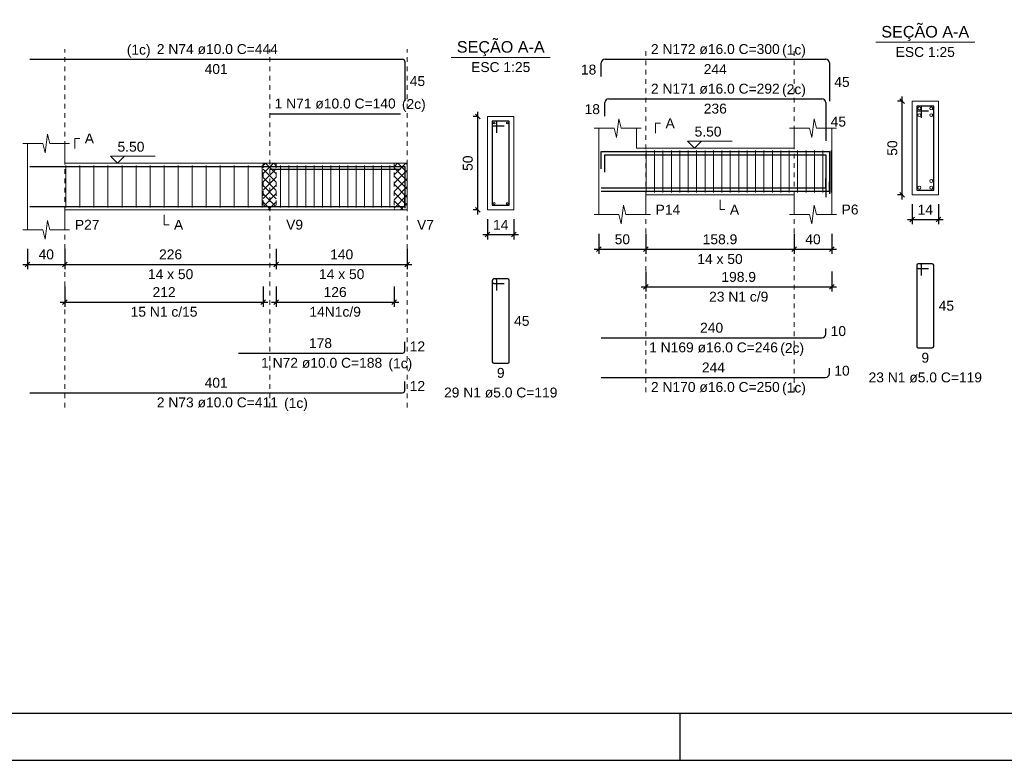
# Model space of a CAD drawing. Header units: millimetres. Extents: x 10 to 1250, y -62 to 528.
# Tile 323 of 656: x 543 to 564, y 133 to 149. Entities that reach past the tile are written whole.
import ezdxf

# ---------------------------------------------------------------- set-up
doc = ezdxf.new("R2010")
doc.units = ezdxf.units.MM
doc.header["$LTSCALE"] = 0.05
doc.linetypes.add('DOT', pattern=[6.35, 0, -6.35])
for name, color, linetype, lineweight in [('Descrição da armadura', 7, 'Continuous', 5), ('DT-Arm complementar', 5, 'Continuous', 5), ('DT-Barras na forma', 2, 'Continuous', 30), ('DT-Barras no corte', 5, 'Continuous', 5), ('DT-Barras rebatidas', 2, 'Continuous', 30), ('DT-Cotas', 9, 'Continuous', 5), ('DT-Forma', 5, 'Continuous', 5), ('DT-Hachura intersecção vigas', 9, 'Continuous', 5), ('DT-Pontilhado', 9, 'DOT', 5), ('DT-Textos', 7, 'Continuous', 5), ('Textos armaduras', 7, 'Continuous', 5)]:
    doc.layers.add(name, color=color, linetype=linetype, lineweight=lineweight)
doc.layers.add('FOLHA_PADRÃO', color=7, linetype='Continuous')
doc.styles.add('Arial', font='arial.ttf')
doc.styles.get("Standard").update_dxf_attribs({"font": 'arial.ttf'})
doc.dimstyles.new('UM_25.000000', dxfattribs={"dimtxt": 0.18, "dimasz": 0.1, "dimexe": 0.1, "dimexo": 0.2, "dimgap": 0, "dimtad": 1, "dimtih": 1, "dimtoh": 1, "dimdec": 1, "dimlfac": 25, "dimzin": 0, "dimdsep": 46, "dimtxsty": 'Standard', "dimcen": 0.09, "dimdle": 0.1, "dimadec": 1, "dimazin": 2, "dimtfac": 1, "dimtdec": 4, "dimtofl": 0, "dimtmove": 0, "dimatfit": 3, "dimfxl": 1, "dimtolj": 1, "dimarcsym": 0})
doc.dimstyles.new('UM_50.000000', dxfattribs={"dimtxt": 0.18, "dimasz": 0.1, "dimexe": 0.1, "dimexo": 0.2, "dimgap": 0.1, "dimtad": 1, "dimdec": 1, "dimlfac": 50, "dimzin": 0, "dimdsep": 46, "dimtxsty": 'Standard', "dimblk": 'OBLIQUE', "dimcen": 0.09, "dimdle": 0.1, "dimadec": 1, "dimazin": 2, "dimtfac": 1, "dimtdec": 1, "dimtofl": 0, "dimtmove": 0, "dimatfit": 3, "dimldrblk": 'OBLIQUE', "dimfxl": 1, "dimtolj": 1, "dimarcsym": 1})
pattern_1 = [(45, (477.39807, 132.9991), (-0.08838835, 0.08838835), []), (135, (477.39807, 132.9991), (-0.08838835, -0.08838835), [])]

# ---------------------------------------------------------------- blocks, each defined once
blk = doc.blocks.new('_Oblique')
at = {"color": 0, "linetype": 'ByBlock', "lineweight": -2}
blk.add_line((-0.5, -0.5), (0.5, 0.5), dxfattribs=at)
blk = doc.blocks.new('*D1968')
at = {"layer": 'Defpoints', "color": 0, "transparency": 16777216}
for p in [(542.755, 143.825), (543.555, 143.825), (543.555, 143.295)]:
    blk.add_point(p, dxfattribs=at)
at = {"layer": 'DT-Cotas', "color": 0, "lineweight": -2, "transparency": 16777216}
for p, q in [((542.755, 143.625), (542.755, 143.195)), ((543.555, 143.625), (543.555, 143.195)), ((542.655, 143.295), (543.655, 143.295))]:
    blk.add_line(p, q, dxfattribs=at)
at = {"layer": 'DT-Cotas', "color": 0, "lineweight": -2, "transparency": 16777216, "xscale": 0.1, "yscale": 0.1, "zscale": 0.1, "rotation": 180}
blk.add_blockref('_Oblique', (542.755, 143.295), dxfattribs=at)
at = {"layer": 'DT-Cotas', "color": 0, "lineweight": -2, "transparency": 16777216, "xscale": 0.1, "yscale": 0.1, "zscale": 0.1}
blk.add_blockref('_Oblique', (543.555, 143.295), dxfattribs=at)
at = {"layer": 'DT-Cotas', "transparency": 16777216, "insert": (543.155, 143.507), "char_height": 0.2118, "attachment_point": 5, "rotation": 0.0057, "style": 'Arial'}
blk.add_mtext('\\A1;40', dxfattribs=at)
blk = doc.blocks.new('*D1969')
at = {"layer": 'Defpoints', "color": 0, "transparency": 16777216}
for p in [(543.555, 143.825), (548.075, 143.825), (548.075, 143.295)]:
    blk.add_point(p, dxfattribs=at)
at = {"layer": 'DT-Cotas', "color": 0, "lineweight": -2, "transparency": 16777216}
for p, q in [((543.555, 143.625), (543.555, 143.195)), ((548.075, 143.625), (548.075, 143.195)), ((543.455, 143.295), (548.175, 143.295))]:
    blk.add_line(p, q, dxfattribs=at)
at = {"layer": 'DT-Cotas', "color": 0, "lineweight": -2, "transparency": 16777216, "xscale": 0.1, "yscale": 0.1, "zscale": 0.1, "rotation": 180}
blk.add_blockref('_Oblique', (543.555, 143.295), dxfattribs=at)
at = {"layer": 'DT-Cotas', "color": 0, "lineweight": -2, "transparency": 16777216, "xscale": 0.1, "yscale": 0.1, "zscale": 0.1}
blk.add_blockref('_Oblique', (548.075, 143.295), dxfattribs=at)
at = {"layer": 'DT-Cotas', "transparency": 16777216, "insert": (545.815, 143.507), "char_height": 0.2118, "attachment_point": 5, "rotation": 0.0057, "style": 'Arial'}
blk.add_mtext('\\A1;226', dxfattribs=at)
blk = doc.blocks.new('*D1970')
at = {"layer": 'Defpoints', "color": 0, "transparency": 16777216}
for p in [(548.075, 143.825), (550.875, 143.825), (550.875, 143.295)]:
    blk.add_point(p, dxfattribs=at)
at = {"layer": 'DT-Cotas', "color": 0, "lineweight": -2, "transparency": 16777216}
for p, q in [((548.075, 143.625), (548.075, 143.195)), ((550.875, 143.625), (550.875, 143.195)), ((547.975, 143.295), (550.975, 143.295))]:
    blk.add_line(p, q, dxfattribs=at)
at = {"layer": 'DT-Cotas', "color": 0, "lineweight": -2, "transparency": 16777216, "xscale": 0.1, "yscale": 0.1, "zscale": 0.1, "rotation": 180}
blk.add_blockref('_Oblique', (548.075, 143.295), dxfattribs=at)
at = {"layer": 'DT-Cotas', "color": 0, "lineweight": -2, "transparency": 16777216, "xscale": 0.1, "yscale": 0.1, "zscale": 0.1}
blk.add_blockref('_Oblique', (550.875, 143.295), dxfattribs=at)
at = {"layer": 'DT-Cotas', "transparency": 16777216, "insert": (549.475, 143.507), "char_height": 0.2118, "attachment_point": 5, "rotation": 0.0057, "style": 'Arial'}
blk.add_mtext('\\A1;140', dxfattribs=at)
blk = doc.blocks.new('*D1971')
at = {"layer": 'Defpoints', "color": 0, "transparency": 16777216}
for p in [(543.555, 143.02), (547.795, 143.02), (547.795, 142.49)]:
    blk.add_point(p, dxfattribs=at)
at = {"layer": 'DT-Cotas', "color": 0, "lineweight": -2, "transparency": 16777216}
for p, q in [((543.555, 142.82), (543.555, 142.39)), ((547.795, 142.82), (547.795, 142.39)), ((543.455, 142.49), (547.895, 142.49))]:
    blk.add_line(p, q, dxfattribs=at)
at = {"layer": 'DT-Cotas', "color": 0, "lineweight": -2, "transparency": 16777216, "xscale": 0.1, "yscale": 0.1, "zscale": 0.1, "rotation": 180}
blk.add_blockref('_Oblique', (543.555, 142.49), dxfattribs=at)
at = {"layer": 'DT-Cotas', "color": 0, "lineweight": -2, "transparency": 16777216, "xscale": 0.1, "yscale": 0.1, "zscale": 0.1}
blk.add_blockref('_Oblique', (547.795, 142.49), dxfattribs=at)
at = {"layer": 'DT-Cotas', "transparency": 16777216, "insert": (545.675, 142.702), "char_height": 0.2118, "attachment_point": 5, "rotation": 0.0057, "style": 'Arial'}
blk.add_mtext('\\A1;212', dxfattribs=at)
blk = doc.blocks.new('*D1972')
at = {"layer": 'Defpoints', "color": 0, "transparency": 16777216}
for p in [(548.075, 143.02), (550.595, 143.02), (550.595, 142.49)]:
    blk.add_point(p, dxfattribs=at)
at = {"layer": 'DT-Cotas', "color": 0, "lineweight": -2, "transparency": 16777216}
for p, q in [((548.075, 142.82), (548.075, 142.39)), ((550.595, 142.82), (550.595, 142.39)), ((547.975, 142.49), (550.695, 142.49))]:
    blk.add_line(p, q, dxfattribs=at)
at = {"layer": 'DT-Cotas', "color": 0, "lineweight": -2, "transparency": 16777216, "xscale": 0.1, "yscale": 0.1, "zscale": 0.1, "rotation": 180}
blk.add_blockref('_Oblique', (548.075, 142.49), dxfattribs=at)
at = {"layer": 'DT-Cotas', "color": 0, "lineweight": -2, "transparency": 16777216, "xscale": 0.1, "yscale": 0.1, "zscale": 0.1}
blk.add_blockref('_Oblique', (550.595, 142.49), dxfattribs=at)
at = {"layer": 'DT-Cotas', "transparency": 16777216, "insert": (549.335, 142.702), "char_height": 0.2118, "attachment_point": 5, "rotation": 0.0057, "style": 'Arial'}
blk.add_mtext('\\A1;126', dxfattribs=at)
blk = doc.blocks.new('*D1954')
at = {"layer": 'Defpoints', "color": 0, "transparency": 16777216}
for p in [(552.386, 146.46), (552.598, 146.46), (552.598, 144.46)]:
    blk.add_point(p, dxfattribs=at)
at = {"layer": 'DT-Cotas', "color": 0, "lineweight": -2, "transparency": 16777216}
for p, q in [((552.398, 146.46), (552.286, 146.46)), ((552.386, 144.36), (552.386, 146.56)), ((552.398, 144.46), (552.286, 144.46))]:
    blk.add_line(p, q, dxfattribs=at)
at = {"layer": 'DT-Cotas', "color": 0, "lineweight": -2, "transparency": 16777216, "xscale": 0.1, "yscale": 0.1, "zscale": 0.1}
for p, rotation in [((552.386, 146.46), 90), ((552.386, 144.46), 270)]:
    blk.add_blockref('_Oblique', p, dxfattribs=dict(at, rotation=rotation))
at = {"layer": 'DT-Cotas', "transparency": 16777216, "insert": (552.174, 145.46), "char_height": 0.2118, "attachment_point": 5, "rotation": 90, "style": 'Arial'}
blk.add_mtext('\\A1;50', dxfattribs=at)
blk = doc.blocks.new('*D1955')
at = {"layer": 'Defpoints', "color": 0, "transparency": 16777216}
for p in [(552.598, 144.46), (553.158, 144.46), (553.158, 143.931)]:
    blk.add_point(p, dxfattribs=at)
at = {"layer": 'DT-Cotas', "color": 0, "lineweight": -2, "transparency": 16777216}
for p, q in [((552.598, 144.26), (552.598, 143.831)), ((553.158, 144.26), (553.158, 143.831)), ((552.498, 143.931), (553.258, 143.931))]:
    blk.add_line(p, q, dxfattribs=at)
at = {"layer": 'DT-Cotas', "color": 0, "lineweight": -2, "transparency": 16777216, "xscale": 0.1, "yscale": 0.1, "zscale": 0.1, "rotation": 180}
blk.add_blockref('_Oblique', (552.598, 143.931), dxfattribs=at)
at = {"layer": 'DT-Cotas', "color": 0, "lineweight": -2, "transparency": 16777216, "xscale": 0.1, "yscale": 0.1, "zscale": 0.1}
blk.add_blockref('_Oblique', (553.158, 143.931), dxfattribs=at)
at = {"layer": 'DT-Cotas', "transparency": 16777216, "insert": (552.878, 144.142), "char_height": 0.2118, "attachment_point": 5, "rotation": 0.0057, "style": 'Arial'}
blk.add_mtext('\\A1;14', dxfattribs=at)
blk = doc.blocks.new('*D1956')
at = {"layer": 'Defpoints', "color": 0, "transparency": 16777216}
for p in [(554.98, 144.148), (555.98, 144.148), (555.98, 143.619)]:
    blk.add_point(p, dxfattribs=at)
at = {"layer": 'DT-Cotas', "color": 0, "lineweight": -2, "transparency": 16777216}
for p, q in [((554.98, 143.948), (554.98, 143.519)), ((555.98, 143.948), (555.98, 143.519)), ((554.88, 143.619), (556.08, 143.619))]:
    blk.add_line(p, q, dxfattribs=at)
at = {"layer": 'DT-Cotas', "color": 0, "lineweight": -2, "transparency": 16777216, "xscale": 0.1, "yscale": 0.1, "zscale": 0.1, "rotation": 180}
blk.add_blockref('_Oblique', (554.98, 143.619), dxfattribs=at)
at = {"layer": 'DT-Cotas', "color": 0, "lineweight": -2, "transparency": 16777216, "xscale": 0.1, "yscale": 0.1, "zscale": 0.1}
blk.add_blockref('_Oblique', (555.98, 143.619), dxfattribs=at)
at = {"layer": 'DT-Cotas', "transparency": 16777216, "insert": (555.48, 143.831), "char_height": 0.2118, "attachment_point": 5, "rotation": 0.0057, "style": 'Arial'}
blk.add_mtext('\\A1;50', dxfattribs=at)
blk = doc.blocks.new('*D1957')
at = {"layer": 'Defpoints', "color": 0, "transparency": 16777216}
for p in [(555.98, 144.148), (559.158, 144.148), (559.158, 143.619)]:
    blk.add_point(p, dxfattribs=at)
at = {"layer": 'DT-Cotas', "color": 0, "lineweight": -2, "transparency": 16777216}
for p, q in [((555.98, 143.948), (555.98, 143.519)), ((559.158, 143.948), (559.158, 143.519)), ((555.88, 143.619), (559.258, 143.619))]:
    blk.add_line(p, q, dxfattribs=at)
at = {"layer": 'DT-Cotas', "color": 0, "lineweight": -2, "transparency": 16777216, "xscale": 0.1, "yscale": 0.1, "zscale": 0.1, "rotation": 180}
blk.add_blockref('_Oblique', (555.98, 143.619), dxfattribs=at)
at = {"layer": 'DT-Cotas', "color": 0, "lineweight": -2, "transparency": 16777216, "xscale": 0.1, "yscale": 0.1, "zscale": 0.1}
blk.add_blockref('_Oblique', (559.158, 143.619), dxfattribs=at)
at = {"layer": 'DT-Cotas', "transparency": 16777216, "insert": (557.569, 143.831), "char_height": 0.2118, "attachment_point": 5, "rotation": 0.0057, "style": 'Arial'}
blk.add_mtext('\\A1;158.9', dxfattribs=at)
blk = doc.blocks.new('*D1958')
at = {"layer": 'Defpoints', "color": 0, "transparency": 16777216}
for p in [(559.158, 144.148), (559.958, 144.148), (559.958, 143.619)]:
    blk.add_point(p, dxfattribs=at)
at = {"layer": 'DT-Cotas', "color": 0, "lineweight": -2, "transparency": 16777216}
for p, q in [((559.158, 143.948), (559.158, 143.519)), ((559.958, 143.948), (559.958, 143.519)), ((559.058, 143.619), (560.058, 143.619))]:
    blk.add_line(p, q, dxfattribs=at)
at = {"layer": 'DT-Cotas', "color": 0, "lineweight": -2, "transparency": 16777216, "xscale": 0.1, "yscale": 0.1, "zscale": 0.1, "rotation": 180}
blk.add_blockref('_Oblique', (559.158, 143.619), dxfattribs=at)
at = {"layer": 'DT-Cotas', "color": 0, "lineweight": -2, "transparency": 16777216, "xscale": 0.1, "yscale": 0.1, "zscale": 0.1}
blk.add_blockref('_Oblique', (559.958, 143.619), dxfattribs=at)
at = {"layer": 'DT-Cotas', "transparency": 16777216, "insert": (559.558, 143.831), "char_height": 0.2118, "attachment_point": 5, "rotation": 0.0057, "style": 'Arial'}
blk.add_mtext('\\A1;40', dxfattribs=at)
blk = doc.blocks.new('*D1959')
at = {"layer": 'Defpoints', "color": 0, "transparency": 16777216}
for p in [(555.98, 143.343), (559.958, 143.343), (559.958, 142.814)]:
    blk.add_point(p, dxfattribs=at)
at = {"layer": 'DT-Cotas', "color": 0, "lineweight": -2, "transparency": 16777216}
for p, q in [((555.98, 143.143), (555.98, 142.714)), ((559.958, 143.143), (559.958, 142.714)), ((555.88, 142.814), (560.058, 142.814))]:
    blk.add_line(p, q, dxfattribs=at)
at = {"layer": 'DT-Cotas', "color": 0, "lineweight": -2, "transparency": 16777216, "xscale": 0.1, "yscale": 0.1, "zscale": 0.1, "rotation": 180}
blk.add_blockref('_Oblique', (555.98, 142.814), dxfattribs=at)
at = {"layer": 'DT-Cotas', "color": 0, "lineweight": -2, "transparency": 16777216, "xscale": 0.1, "yscale": 0.1, "zscale": 0.1}
blk.add_blockref('_Oblique', (559.958, 142.814), dxfattribs=at)
at = {"layer": 'DT-Cotas', "transparency": 16777216, "insert": (557.969, 143.026), "char_height": 0.2118, "attachment_point": 5, "rotation": 0.0057, "style": 'Arial'}
blk.add_mtext('\\A1;198.9', dxfattribs=at)
blk = doc.blocks.new('*D1960')
at = {"layer": 'Defpoints', "color": 0, "transparency": 16777216}
for p in [(561.469, 146.784), (561.681, 146.784), (561.681, 144.784)]:
    blk.add_point(p, dxfattribs=at)
at = {"layer": 'DT-Cotas', "color": 0, "lineweight": -2, "transparency": 16777216}
for p, q in [((561.469, 144.684), (561.469, 146.884)), ((561.481, 146.784), (561.369, 146.784)), ((561.481, 144.784), (561.369, 144.784))]:
    blk.add_line(p, q, dxfattribs=at)
at = {"layer": 'DT-Cotas', "color": 0, "lineweight": -2, "transparency": 16777216, "xscale": 0.1, "yscale": 0.1, "zscale": 0.1}
for p, rotation in [((561.469, 146.784), 90), ((561.469, 144.784), 270)]:
    blk.add_blockref('_Oblique', p, dxfattribs=dict(at, rotation=rotation))
at = {"layer": 'DT-Cotas', "transparency": 16777216, "insert": (561.257, 145.784), "char_height": 0.2118, "attachment_point": 5, "rotation": 90, "style": 'Arial'}
blk.add_mtext('\\A1;50', dxfattribs=at)
blk = doc.blocks.new('*D1961')
at = {"layer": 'Defpoints', "color": 0, "transparency": 16777216}
for p in [(561.681, 144.784), (562.241, 144.784), (562.241, 144.254)]:
    blk.add_point(p, dxfattribs=at)
at = {"layer": 'DT-Cotas', "color": 0, "lineweight": -2, "transparency": 16777216}
for p, q in [((561.681, 144.584), (561.681, 144.154)), ((562.241, 144.584), (562.241, 144.154)), ((561.581, 144.254), (562.341, 144.254))]:
    blk.add_line(p, q, dxfattribs=at)
at = {"layer": 'DT-Cotas', "color": 0, "lineweight": -2, "transparency": 16777216, "xscale": 0.1, "yscale": 0.1, "zscale": 0.1, "rotation": 180}
blk.add_blockref('_Oblique', (561.681, 144.254), dxfattribs=at)
at = {"layer": 'DT-Cotas', "color": 0, "lineweight": -2, "transparency": 16777216, "xscale": 0.1, "yscale": 0.1, "zscale": 0.1}
blk.add_blockref('_Oblique', (562.241, 144.254), dxfattribs=at)
at = {"layer": 'DT-Cotas', "transparency": 16777216, "insert": (561.961, 144.466), "char_height": 0.2118, "attachment_point": 5, "rotation": 0.0057, "style": 'Arial'}
blk.add_mtext('\\A1;14', dxfattribs=at)
blk = doc.blocks.new('A1EST. 1500')
at = {"layer": 'FOLHA_PADRÃO', "color": 1, "linetype": 'Continuous'}
for p, q in [((77.5, 0), (77.5, 1)), ((0, 0), (150.008, 0))]:
    blk.add_line(p, q, dxfattribs=at)
at = {"layer": 'FOLHA_PADRÃO', "color": 6, "linetype": 'Continuous'}
blk.add_lwpolyline([(149, 58.4), (149, 1), (1, 1), (1, 58.4), (149, 58.4)], dxfattribs=at)

msp = doc.modelspace()

# ---------------------------------------------------------------- hatches: boundary and pattern name
at = {"layer": 'DT-Hachura intersecção vigas', "linetype": 'Continuous'}
h = msp.add_hatch(dxfattribs=at)
h.set_pattern_fill('ANSI37', color=256, style=0)
h.set_pattern_definition(pattern_1)
h.paths.add_polyline_path([(547.7953, 144.46), (548.0753, 144.46), (548.0753, 145.46), (547.7953, 145.46), (547.7953, 144.46)])
h = msp.add_hatch(dxfattribs=at)
h.set_pattern_fill('ANSI37', color=256, style=0)
h.set_pattern_definition(pattern_1)
h.paths.add_polyline_path([(550.5953, 144.46), (550.8753, 144.46), (550.8753, 145.46), (550.5953, 145.46), (550.5953, 144.46)])

# ---------------------------------------------------------------- linework, layer by layer
at = {"layer": 'DT-Arm complementar'}
for p, q in [((555.989, 144.8337), (555.989, 145.7337)), ((556.169, 144.8337), (556.169, 145.7337)), ((556.349, 144.8337), (556.349, 145.7337)), ((556.529, 144.8337), (556.529, 145.7337)), ((556.709, 144.8337), (556.709, 145.7337)), ((556.889, 144.8337), (556.889, 145.7337)), ((557.069, 144.8337), (557.069, 145.7337)), ((557.249, 144.8337), (557.249, 145.7337)), ((557.429, 144.8337), (557.429, 145.7337)), ((557.609, 144.8337), (557.609, 145.7337)), ((557.789, 144.8337), (557.789, 145.7337)), ((557.969, 144.8337), (557.969, 145.7337)), ((558.149, 144.8337), (558.149, 145.7337)), ((558.329, 144.8337), (558.329, 145.7337)), ((558.509, 144.8337), (558.509, 145.7337)), ((558.689, 144.8337), (558.689, 145.7337)), ((558.869, 144.8337), (558.869, 145.7337)), ((559.049, 144.8337), (559.049, 145.7337)), ((559.229, 144.8337), (559.229, 145.7337)), ((559.409, 144.8337), (559.409, 145.7337)), ((559.589, 144.8337), (559.589, 145.7337)), ((559.769, 144.8337), (559.769, 145.7337)), ((559.949, 144.8337), (559.949, 145.7337)), ((543.5753, 144.51), (543.5753, 145.41)), ((543.8753, 144.51), (543.8753, 145.41)), ((544.1753, 144.51), (544.1753, 145.41)), ((544.4753, 144.51), (544.4753, 145.41)), ((544.7753, 144.51), (544.7753, 145.41)), ((545.0753, 144.51), (545.0753, 145.41)), ((545.3753, 144.51), (545.3753, 145.41)), ((545.6753, 144.51), (545.6753, 145.41)), ((545.9753, 144.51), (545.9753, 145.41)), ((546.2753, 144.51), (546.2753, 145.41)), ((546.5753, 144.51), (546.5753, 145.41)), ((546.8753, 144.51), (546.8753, 145.41)), ((547.1753, 144.51), (547.1753, 145.41)), ((547.4753, 144.51), (547.4753, 145.41)), ((547.7753, 144.51), (547.7753, 145.41)), ((548.1653, 144.51), (548.1653, 145.41)), ((548.3453, 144.51), (548.3453, 145.41)), ((548.5253, 144.51), (548.5253, 145.41)), ((548.7053, 144.51), (548.7053, 145.41)), ((548.8853, 144.51), (548.8853, 145.41)), ((549.0653, 144.51), (549.0653, 145.41)), ((549.2453, 144.51), (549.2453, 145.41)), ((549.4253, 144.51), (549.4253, 145.41)), ((549.6053, 144.51), (549.6053, 145.41)), ((549.7853, 144.51), (549.7853, 145.41)), ((549.9653, 144.51), (549.9653, 145.41)), ((550.1453, 144.51), (550.1453, 145.41)), ((550.3253, 144.51), (550.3253, 145.41)), ((550.5053, 144.51), (550.5053, 145.41))]:
    msp.add_line(p, q, dxfattribs=at)
at = {"layer": 'DT-Barras na forma'}
for p, q in [((561.8806, 146.6837), (561.7806, 146.6837)), ((561.7806, 146.6837), (561.7806, 144.8837)), ((562.1406, 146.6837), (561.7806, 146.6837)), ((561.7806, 146.6837), (561.7806, 146.5837)), ((561.8806, 146.4337), (561.8806, 146.6837)), ((562.1406, 144.8837), (562.1406, 146.6837)), ((561.7806, 146.5837), (562.0306, 146.5837)), ((552.7979, 146.36), (552.6979, 146.36)), ((552.6979, 146.36), (552.6979, 144.56)), ((553.0579, 146.36), (552.6979, 146.36)), ((552.6979, 146.36), (552.6979, 146.26)), ((552.6979, 146.26), (552.9479, 146.26)), ((552.7979, 146.11), (552.7979, 146.36)), ((553.0579, 144.56), (553.0579, 146.36)), ((561.7806, 144.8837), (562.1406, 144.8837)), ((552.6979, 144.56), (553.0579, 144.56))]:
    msp.add_line(p, q, dxfattribs=at)
for points in [[(555.03, 145.3397), (555.03, 145.7077), (559.908, 145.7077), (559.908, 144.8077)], [(555.1076, 145.2677), (555.1076, 145.6357), (559.8304, 145.6357), (559.8304, 144.7357)], [(542.8053, 145.39), (550.8253, 145.39), (550.8253, 144.5)], [(547.9353, 145.33), (550.7353, 145.33)], [(555.03, 144.9317), (559.8304, 144.9317), (559.8304, 145.1317)], [(555.03, 144.8597), (559.908, 144.8597), (559.908, 145.0597)], [(542.8053, 144.53), (550.8253, 144.53), (550.8253, 144.77)], [(547.2682, 144.53), (550.8253, 144.53), (550.8253, 144.77)]]:
    msp.add_lwpolyline(points, dxfattribs=at)
at = {"layer": 'DT-Barras no corte'}
for centre, radius in [((561.8326, 146.6317), 0.032), ((562.0886, 146.6317), 0.032), ((561.8326, 146.4877), 0.032), ((562.0886, 146.4877), 0.032), ((552.7379, 146.32), 0.02), ((553.0179, 146.32), 0.02), ((561.8326, 144.9357), 0.032), ((562.0886, 145.0797), 0.032), ((562.0886, 144.9357), 0.032), ((552.7379, 144.6), 0.02), ((553.0179, 144.6), 0.02)]:
    msp.add_circle(centre, radius, dxfattribs=at)
at = {"layer": 'DT-Barras rebatidas'}
for p, q in [((542.8053, 147.6845), (550.7753, 147.6845)), ((555.11, 147.6845), (559.828, 147.6845)), ((550.8253, 147.6345), (550.8253, 146.7945)), ((555.03, 147.3165), (555.03, 147.6045)), ((559.908, 147.6045), (559.908, 146.7845)), ((555.1876, 146.8373), (559.7504, 146.8373)), ((555.1076, 146.4693), (555.1076, 146.7573)), ((559.8304, 146.7573), (559.8304, 145.9373)), ((547.9353, 146.5196), (550.7353, 146.5196)), ((561.7806, 143.277), (561.7806, 141.537)), ((561.7806, 143.277), (561.7806, 143.237)), ((561.8506, 143.307), (561.8106, 143.307)), ((562.1106, 143.307), (561.8106, 143.307)), ((561.8806, 143.057), (561.8806, 143.277)), ((562.1406, 141.537), (562.1406, 143.277)), ((561.8106, 143.207), (562.0306, 143.207)), ((552.6979, 142.9533), (552.6979, 141.2133)), ((552.6979, 142.9533), (552.6979, 142.9133)), ((552.7679, 142.9833), (552.7279, 142.9833)), ((553.0279, 142.9833), (552.7279, 142.9833)), ((552.7279, 142.8833), (552.9479, 142.8833)), ((552.7979, 142.7333), (552.7979, 142.9533)), ((553.0579, 141.2133), (553.0579, 142.9533)), ((559.8304, 141.8051), (559.8304, 141.9251)), ((550.8253, 141.4454), (550.8253, 141.6354)), ((555.03, 141.7251), (559.7504, 141.7251)), ((547.2682, 141.3954), (550.7753, 141.3954)), ((561.8106, 141.507), (562.1106, 141.507)), ((552.7279, 141.1833), (553.0279, 141.1833)), ((559.908, 140.9579), (559.908, 141.0779)), ((550.8253, 140.5982), (550.8253, 140.7882)), ((555.03, 140.8779), (559.828, 140.8779)), ((542.8053, 140.5482), (550.7753, 140.5482))]:
    msp.add_line(p, q, dxfattribs=at)
for centre, radius, start, end in [((550.7753, 147.6345), 0.05, 0, 90), ((555.11, 147.6045), 0.08, 90, 180), ((559.828, 147.6045), 0.08, 0, 90), ((555.1876, 146.7573), 0.08, 90, 180), ((559.7504, 146.7573), 0.08, 0, 90), ((561.8106, 143.277), 0.03, 90, 180), ((561.8106, 143.277), 0.03, 90, 180), ((561.8506, 143.277), 0.03, 0, 90), ((562.1106, 143.277), 0.03, 0, 90), ((561.8106, 143.237), 0.03, 180, 270), ((552.7279, 142.9533), 0.03, 90, 180), ((552.7279, 142.9533), 0.03, 90, 180), ((552.7279, 142.9133), 0.03, 180, 270), ((552.7679, 142.9533), 0.03, 0, 90), ((553.0279, 142.9533), 0.03, 0, 90), ((559.7504, 141.8051), 0.08, 270, 0), ((550.7753, 141.4454), 0.05, 270, 0), ((561.8106, 141.537), 0.03, 180, 270), ((562.1106, 141.537), 0.03, 270, 0), ((552.7279, 141.2133), 0.03, 180, 270), ((553.0279, 141.2133), 0.03, 270, 0), ((559.828, 140.9579), 0.08, 270, 0), ((550.7753, 140.5982), 0.05, 270, 0)]:
    msp.add_arc(centre, radius, start, end, dxfattribs=at)
at = {"layer": 'DT-Forma'}
for p, q in [((562.2406, 146.7837), (561.6806, 146.7837)), ((561.6806, 146.7837), (561.6806, 146.7837)), ((561.6806, 146.7837), (561.6806, 144.7837)), ((562.2406, 144.7837), (562.2406, 146.7837)), ((562.2406, 146.7837), (562.2406, 146.7837)), ((553.1579, 146.46), (552.5979, 146.46)), ((552.5979, 146.46), (552.5979, 146.46)), ((552.5979, 146.46), (552.5979, 144.46)), ((553.1579, 144.46), (553.1579, 146.46)), ((553.1579, 146.46), (553.1579, 146.46)), ((555.355, 146.0073), (555.405, 146.4073)), ((555.405, 146.4073), (555.455, 146.2073)), ((559.533, 146.0073), (559.583, 146.4073)), ((559.583, 146.4073), (559.633, 146.2073)), ((554.88, 146.2073), (555.305, 146.2073)), ((554.98, 145.7837), (554.98, 146.2073)), ((555.305, 146.2073), (555.355, 146.0073)), ((555.455, 146.2073), (555.88, 146.2073)), ((555.78, 146.2073), (555.78, 145.7837)), ((559.058, 146.2073), (559.483, 146.2073)), ((559.158, 145.7837), (559.158, 146.2073)), ((559.483, 146.2073), (559.533, 146.0073)), ((559.633, 146.2073), (560.058, 146.2073)), ((559.958, 146.2073), (559.958, 145.7837)), ((543.1303, 145.6836), (543.1803, 146.0836)), ((543.1803, 146.0836), (543.2303, 145.8836)), ((542.6553, 145.8836), (543.0803, 145.8836)), ((542.7553, 145.46), (542.7553, 145.8836)), ((543.0803, 145.8836), (543.1303, 145.6836)), ((543.2303, 145.8836), (543.6553, 145.8836)), ((543.5553, 145.8836), (543.5553, 145.46)), ((555.78, 145.7837), (559.158, 145.7837)), ((543.5553, 145.46), (547.7953, 145.46)), ((547.7953, 145.46), (548.0753, 145.46)), ((548.0753, 145.46), (550.5953, 145.46)), ((550.5953, 145.46), (550.8753, 145.46)), ((554.98, 144.7837), (554.98, 144.3601)), ((555.98, 144.3601), (555.98, 144.7837)), ((555.98, 144.7837), (559.158, 144.7837)), ((559.158, 144.7837), (559.158, 144.3601)), ((559.958, 144.3601), (559.958, 144.7837)), ((561.6806, 144.7837), (562.2406, 144.7837)), ((561.6806, 144.7837), (561.6806, 144.7837)), ((562.2406, 144.7837), (562.2406, 144.7837)), ((555.455, 144.1601), (555.505, 144.5601)), ((555.505, 144.5601), (555.555, 144.3601)), ((559.533, 144.1601), (559.583, 144.5601)), ((559.583, 144.5601), (559.633, 144.3601)), ((542.7553, 144.46), (542.7553, 144.0364)), ((543.5553, 144.0364), (543.5553, 144.46)), ((543.5553, 144.46), (547.7953, 144.46)), ((547.7953, 144.46), (548.0753, 144.46)), ((548.0753, 144.46), (550.5953, 144.46)), ((550.5953, 144.46), (550.8753, 144.46)), ((552.5979, 144.46), (553.1579, 144.46)), ((552.5979, 144.46), (552.5979, 144.46)), ((553.1579, 144.46), (553.1579, 144.46)), ((554.88, 144.3601), (555.405, 144.3601)), ((555.405, 144.3601), (555.455, 144.1601)), ((555.555, 144.3601), (556.08, 144.3601)), ((559.058, 144.3601), (559.483, 144.3601)), ((559.483, 144.3601), (559.533, 144.1601)), ((559.633, 144.3601), (560.058, 144.3601)), ((543.1303, 143.8364), (543.1803, 144.2364)), ((543.1803, 144.2364), (543.2303, 144.0364)), ((542.6553, 144.0364), (543.0803, 144.0364)), ((543.0803, 144.0364), (543.1303, 143.8364)), ((543.2303, 144.0364), (543.6553, 144.0364))]:
    msp.add_line(p, q, dxfattribs=at)
at = {"layer": 'DT-Forma', "linetype": 'Continuous'}
for p, q in [((554.98, 144.7837), (554.98, 145.7837)), ((559.958, 145.7837), (559.958, 144.7837)), ((542.7553, 144.46), (542.7553, 145.46)), ((550.8753, 145.46), (550.8753, 144.46))]:
    msp.add_line(p, q, dxfattribs=at)
at = {"layer": 'DT-Pontilhado', "ltscale": 0.2}
for p, q in [((543.5553, 140.2305), (543.5553, 147.8963)), ((547.9353, 140.2305), (547.9353, 147.8963)), ((550.8753, 140.2305), (550.8753, 147.8963)), ((555.98, 140.5602), (555.98, 147.8963)), ((559.158, 140.5602), (559.158, 147.8963)), ((547.7953, 145.46), (547.7953, 144.46)), ((548.0753, 145.46), (548.0753, 144.46)), ((550.5953, 145.46), (550.5953, 144.46))]:
    msp.add_line(p, q, dxfattribs=at)
at = {"layer": 'DT-Textos'}
for p, q in [((560.9016, 148.0486), (563.0196, 148.0486)), ((551.8189, 147.7249), (553.9369, 147.7249))]:
    msp.add_line(p, q, dxfattribs=at)
for points in [[(556.1918, 146.1014), (556.1918, 146.3132), (556.2977, 146.3132)], [(543.7671, 145.7777), (543.7671, 145.9895), (543.873, 145.9895)], [(557.1734, 145.932), (557.0251, 145.7837), (556.8768, 145.932), (557.8299, 145.932)], [(544.8273, 145.6083), (544.6791, 145.46), (544.5308, 145.6083), (545.4839, 145.6083)], [(557.569, 144.6778), (557.569, 144.466), (557.6749, 144.466)], [(545.6753, 144.3541), (545.6753, 144.1423), (545.7812, 144.1423)]]:
    msp.add_lwpolyline(points, dxfattribs=at)

# ---------------------------------------------------------------- block references
msp.add_blockref('A1EST. 1500', (479.22, 132.6844))

# ---------------------------------------------------------------- texts
at = {"layer": 'Descrição da armadura', "linetype": 'Continuous', "char_height": 0.2118, "attachment_point": 8, "line_spacing_factor": 0.798, "style": 'Arial'}
for s, insert, width in [('2 N74 ø10.0 C=444', (546.8153, 147.7904), 5.194653), ('2 N172 ø16.0 C=300', (557.469, 147.7904), 5.524605), ('2 N171 ø16.0 C=292', (557.469, 146.9432), 5.524605), ('1 N71 ø10.0 C=140', (549.3353, 146.6255), 5.194653), ('23 N1 c/9', (557.969, 142.4963), 2.539389), ('15 N1 c/15', (545.6753, 142.1726), 2.869342), ('14N1c/9', (549.3353, 142.1726), 2.209726), ('1 N169 ø16.0 C=246', (557.4302, 141.4074), 5.524605), ('1 N72 ø10.0 C=188', (549.0467, 141.0777), 5.194653), ('23 N1 ø5.0 C=119', (561.9606, 140.7657), 4.8647), ('29 N1 ø5.0 C=119', (552.8779, 140.442), 4.8647), ('2 N170 ø16.0 C=250', (557.469, 140.5602), 5.524605), ('2 N73 ø10.0 C=411', (546.8153, 140.2305), 5.194653)]:
    msp.add_mtext(s, dxfattribs=dict(at, insert=insert, width=width))
at = {"layer": 'DT-Textos', "line_spacing_factor": 0.798, "style": 'Arial'}
for s, insert, char_height, width, attachment_point in [('SEÇÃO A-A', (561.9601, 148.0731), 0.2471, 4.254532, 8), ('SEÇÃO A-A', (552.8781, 147.7491), 0.2471, 4.254532, 8), ('(1c)', (545.3871, 147.7201), 0.2118, 1.009083, 9), ('(1c)', (558.8971, 147.7201), 0.2118, 1.009083, 7), ('ESC 1:25', (561.9606, 147.7309), 0.2118, 2.507973, 8), ('ESC 1:25', (552.8779, 147.4072), 0.2118, 2.507973, 8), ('(2c)', (558.8971, 146.8731), 0.2118, 1.009083, 7), ('(2c)', (550.7631, 146.5561), 0.2118, 1.009083, 7), ('A', (556.4036, 146.2073), 0.2118, 0.390816, 7), ('5.50', (557.0251, 146.0273), 0.2118, 1.140404, 7), ('A', (543.9789, 145.8836), 0.2118, 0.390816, 7), ('5.50', (544.6791, 145.7036), 0.2118, 1.140404, 7), ('P14', (556.1918, 144.3601), 0.2118, 1.042557, 7), ('A', (557.7808, 144.3601), 0.2118, 0.390816, 7), ('P6', (560.1698, 144.3601), 0.2118, 0.716686, 7), ('P27', (543.7671, 144.0364), 0.2118, 1.042557, 7), ('A', (545.8871, 144.0364), 0.2118, 0.390816, 7), ('V9', (548.2871, 144.0364), 0.2118, 0.716686, 7), ('V7', (551.0871, 144.0364), 0.2118, 0.716686, 7), ('14 x 50', (557.569, 143.3011), 0.2118, 1.922035, 8), ('14 x 50', (545.8153, 142.9774), 0.2118, 1.922035, 8), ('14 x 50', (549.4753, 142.9774), 0.2118, 1.922035, 8), ('(2c)', (558.8581, 141.3371), 0.2118, 1.009083, 7), ('(1c)', (550.4751, 141.0081), 0.2118, 1.009083, 7), ('(1c)', (558.8971, 140.4901), 0.2118, 1.009083, 7), ('(1c)', (548.2431, 140.1601), 0.2118, 1.009083, 7)]:
    msp.add_mtext(s, dxfattribs=dict(at, insert=insert, char_height=char_height, width=width, attachment_point=attachment_point))
at = {"layer": 'Textos armaduras', "linetype": 'Continuous', "char_height": 0.2118, "attachment_point": 7, "line_spacing_factor": 0.798, "style": 'Arial'}
for s, insert, width in [('401', (546.5429, 147.3668), 0.989858), ('18', (554.5941, 147.3546), 0.659905), ('244', (557.2215, 147.3668), 0.989858), ('45', (550.9312, 147.1086), 0.659905), ('45', (560.0139, 147.0886), 0.659905), ('18', (554.6717, 146.5074), 0.659905), ('236', (557.2215, 146.5196), 0.989858), ('45', (559.9363, 146.2414), 0.659905), ('45', (562.2465, 142.3011), 0.659905), ('45', (553.1638, 141.9774), 0.659905), ('240', (557.1427, 141.831), 0.989858), ('10', (559.9363, 141.7592), 0.659905), ('178', (548.7743, 141.5013), 0.989858), ('12', (550.9312, 141.4345), 0.659905), ('9', (561.8781, 141.1893), 0.329953), ('9', (552.7954, 140.8656), 0.329953), ('244', (557.1815, 140.9838), 0.989858), ('10', (560.0139, 140.912), 0.659905), ('401', (546.5429, 140.6541), 0.989858), ('12', (550.9312, 140.5873), 0.659905)]:
    msp.add_mtext(s, dxfattribs=dict(at, insert=insert, width=width))

# ---------------------------------------------------------------- dimensions: what is measured, and where the dimension line sits
at = {"layer": 'DT-Cotas'}
for base, p1, p2, picture, middle in [((561.4688, 146.7837), (561.6806, 144.7837), (561.6806, 146.7837), '*D1960', (561.257, 145.7837)), ((552.3861, 146.46), (552.5979, 144.46), (552.5979, 146.46), '*D1954', (552.1743, 145.46))]:
    dim = msp.add_linear_dim(base=base, p1=p1, p2=p2, angle=90, dimstyle='UM_25.000000', override={"dimtxt": 0.2118, "dimasz": 0.1, "dimexe": 0.1, "dimexo": 0.2, "dimtad": 1, "dimtih": 0, "dimtoh": 0, "dimdec": 1, "dimlfac": 25, "dimzin": 8, "dimtxsty": 'Arial', "dimblk": 'Oblique', "dimblk1": 'Oblique', "dimblk2": 'Oblique', "dimsah": 1, "dimdle": 0.1, "dimse1": 0, "dimse2": 0, "dimclrt": 256, "dimadec": 1, "dimazin": 3, "dimtmove": 2, "dimldrblk": 'Oblique'}, dxfattribs=at)
    dim.commit()
    dim.dimension.update_dxf_attribs({"geometry": picture, "text_midpoint": middle, "dimtype": 160, "text_rotation": 90})
for base, p1, p2, dimstyle, override, picture, middle in [((562.2406, 144.2542), (561.6806, 144.7837), (562.2406, 144.7837), 'UM_25.000000', {"dimtxt": 0.2118, "dimasz": 0.1, "dimexe": 0.1, "dimexo": 0.2, "dimtad": 1, "dimtih": 0, "dimtoh": 0, "dimdec": 1, "dimlfac": 25, "dimzin": 8, "dimtxsty": 'Arial', "dimblk": 'Oblique', "dimblk1": 'Oblique', "dimblk2": 'Oblique', "dimsah": 1, "dimdle": 0.1, "dimse1": 0, "dimse2": 0, "dimclrt": 256, "dimadec": 1, "dimazin": 3, "dimtmove": 2, "dimldrblk": 'Oblique'}, '*D1961', (561.9606, 144.466)), ((553.1579, 143.9305), (552.5979, 144.46), (553.1579, 144.46), 'UM_25.000000', {"dimtxt": 0.2118, "dimasz": 0.1, "dimexe": 0.1, "dimexo": 0.2, "dimtad": 1, "dimtih": 0, "dimtoh": 0, "dimdec": 1, "dimlfac": 25, "dimzin": 8, "dimtxsty": 'Arial', "dimblk": 'Oblique', "dimblk1": 'Oblique', "dimblk2": 'Oblique', "dimsah": 1, "dimdle": 0.1, "dimse1": 0, "dimse2": 0, "dimclrt": 256, "dimadec": 1, "dimazin": 3, "dimtmove": 2, "dimldrblk": 'Oblique'}, '*D1955', (552.8779, 144.1423)), ((555.98, 143.6188), (554.98, 144.1483), (555.98, 144.1483), 'UM_50.000000', {"dimtxt": 0.2118, "dimasz": 0.1, "dimexe": 0.1, "dimexo": 0.2, "dimtad": 1, "dimtih": 0, "dimtoh": 0, "dimdec": 1, "dimlfac": 50, "dimzin": 8, "dimtxsty": 'Arial', "dimblk": 'Oblique', "dimblk1": 'Oblique', "dimblk2": 'Oblique', "dimsah": 1, "dimdle": 0.1, "dimse1": 0, "dimse2": 0, "dimclrt": 256, "dimadec": 1, "dimazin": 3, "dimtmove": 2, "dimldrblk": 'Oblique'}, '*D1956', (555.48, 143.8306)), ((559.158, 143.6188), (555.98, 144.1483), (559.158, 144.1483), 'UM_50.000000', {"dimtxt": 0.2118, "dimasz": 0.1, "dimexe": 0.1, "dimexo": 0.2, "dimtad": 1, "dimtih": 0, "dimtoh": 0, "dimdec": 1, "dimlfac": 50, "dimzin": 8, "dimtxsty": 'Arial', "dimblk": 'Oblique', "dimblk1": 'Oblique', "dimblk2": 'Oblique', "dimsah": 1, "dimdle": 0.1, "dimse1": 0, "dimse2": 0, "dimclrt": 256, "dimadec": 1, "dimazin": 3, "dimtmove": 2, "dimldrblk": 'Oblique'}, '*D1957', (557.569, 143.8306)), ((559.958, 143.6188), (559.158, 144.1483), (559.958, 144.1483), 'UM_50.000000', {"dimtxt": 0.2118, "dimasz": 0.1, "dimexe": 0.1, "dimexo": 0.2, "dimtad": 1, "dimtih": 0, "dimtoh": 0, "dimdec": 1, "dimlfac": 50, "dimzin": 8, "dimtxsty": 'Arial', "dimblk": 'Oblique', "dimblk1": 'Oblique', "dimblk2": 'Oblique', "dimsah": 1, "dimdle": 0.1, "dimse1": 0, "dimse2": 0, "dimclrt": 256, "dimadec": 1, "dimazin": 3, "dimtmove": 2, "dimldrblk": 'Oblique'}, '*D1958', (559.558, 143.8306)), ((543.5553, 143.2951), (542.7553, 143.8246), (543.5553, 143.8246), 'UM_50.000000', {"dimtxt": 0.2118, "dimasz": 0.1, "dimexe": 0.1, "dimexo": 0.2, "dimtad": 1, "dimtih": 0, "dimtoh": 0, "dimdec": 1, "dimlfac": 50, "dimzin": 8, "dimtxsty": 'Arial', "dimblk": 'Oblique', "dimblk1": 'Oblique', "dimblk2": 'Oblique', "dimsah": 1, "dimdle": 0.1, "dimse1": 0, "dimse2": 0, "dimclrt": 256, "dimadec": 1, "dimazin": 3, "dimtmove": 2, "dimldrblk": 'Oblique'}, '*D1968', (543.1553, 143.5069)), ((548.0753, 143.2951), (543.5553, 143.8246), (548.0753, 143.8246), 'UM_50.000000', {"dimtxt": 0.2118, "dimasz": 0.1, "dimexe": 0.1, "dimexo": 0.2, "dimtad": 1, "dimtih": 0, "dimtoh": 0, "dimdec": 1, "dimlfac": 50, "dimzin": 8, "dimtxsty": 'Arial', "dimblk": 'Oblique', "dimblk1": 'Oblique', "dimblk2": 'Oblique', "dimsah": 1, "dimdle": 0.1, "dimse1": 0, "dimse2": 0, "dimclrt": 256, "dimadec": 1, "dimazin": 3, "dimtmove": 2, "dimldrblk": 'Oblique'}, '*D1969', (545.8153, 143.5069)), ((550.8753, 143.2951), (548.0753, 143.8246), (550.8753, 143.8246), 'UM_50.000000', {"dimtxt": 0.2118, "dimasz": 0.1, "dimexe": 0.1, "dimexo": 0.2, "dimtad": 1, "dimtih": 0, "dimtoh": 0, "dimdec": 1, "dimlfac": 50, "dimzin": 8, "dimtxsty": 'Arial', "dimblk": 'Oblique', "dimblk1": 'Oblique', "dimblk2": 'Oblique', "dimsah": 1, "dimdle": 0.1, "dimse1": 0, "dimse2": 0, "dimclrt": 256, "dimadec": 1, "dimazin": 3, "dimtmove": 2, "dimldrblk": 'Oblique'}, '*D1970', (549.4753, 143.5069)), ((559.958, 142.814), (555.98, 143.3435), (559.958, 143.3435), 'UM_50.000000', {"dimtxt": 0.2118, "dimasz": 0.1, "dimexe": 0.1, "dimexo": 0.2, "dimtad": 1, "dimtih": 0, "dimtoh": 0, "dimdec": 1, "dimlfac": 50, "dimzin": 8, "dimtxsty": 'Arial', "dimblk": 'Oblique', "dimblk1": 'Oblique', "dimblk2": 'Oblique', "dimsah": 1, "dimdle": 0.1, "dimse1": 0, "dimse2": 0, "dimclrt": 256, "dimadec": 1, "dimazin": 3, "dimtmove": 2, "dimldrblk": 'Oblique'}, '*D1959', (557.969, 143.0258)), ((547.7953, 142.4903), (543.5553, 143.0198), (547.7953, 143.0198), 'UM_50.000000', {"dimtxt": 0.2118, "dimasz": 0.1, "dimexe": 0.1, "dimexo": 0.2, "dimtad": 1, "dimtih": 0, "dimtoh": 0, "dimdec": 1, "dimlfac": 50, "dimzin": 8, "dimtxsty": 'Arial', "dimblk": 'Oblique', "dimblk1": 'Oblique', "dimblk2": 'Oblique', "dimsah": 1, "dimdle": 0.1, "dimse1": 0, "dimse2": 0, "dimclrt": 256, "dimadec": 1, "dimazin": 3, "dimtmove": 2, "dimldrblk": 'Oblique'}, '*D1971', (545.6753, 142.7021)), ((550.5953, 142.4903), (548.0753, 143.0198), (550.5953, 143.0198), 'UM_50.000000', {"dimtxt": 0.2118, "dimasz": 0.1, "dimexe": 0.1, "dimexo": 0.2, "dimtad": 1, "dimtih": 0, "dimtoh": 0, "dimdec": 1, "dimlfac": 50, "dimzin": 8, "dimtxsty": 'Arial', "dimblk": 'Oblique', "dimblk1": 'Oblique', "dimblk2": 'Oblique', "dimsah": 1, "dimdle": 0.1, "dimse1": 0, "dimse2": 0, "dimclrt": 256, "dimadec": 1, "dimazin": 3, "dimtmove": 2, "dimldrblk": 'Oblique'}, '*D1972', (549.3353, 142.7021))]:
    dim = msp.add_linear_dim(base=base, p1=p1, p2=p2, dimstyle=dimstyle, override=override, dxfattribs=at)
    dim.commit()
    dim.dimension.update_dxf_attribs({"geometry": picture, "text_midpoint": middle, "dimtype": 160, "text_rotation": 0.00573})

doc.saveas('drawing.dxf')
